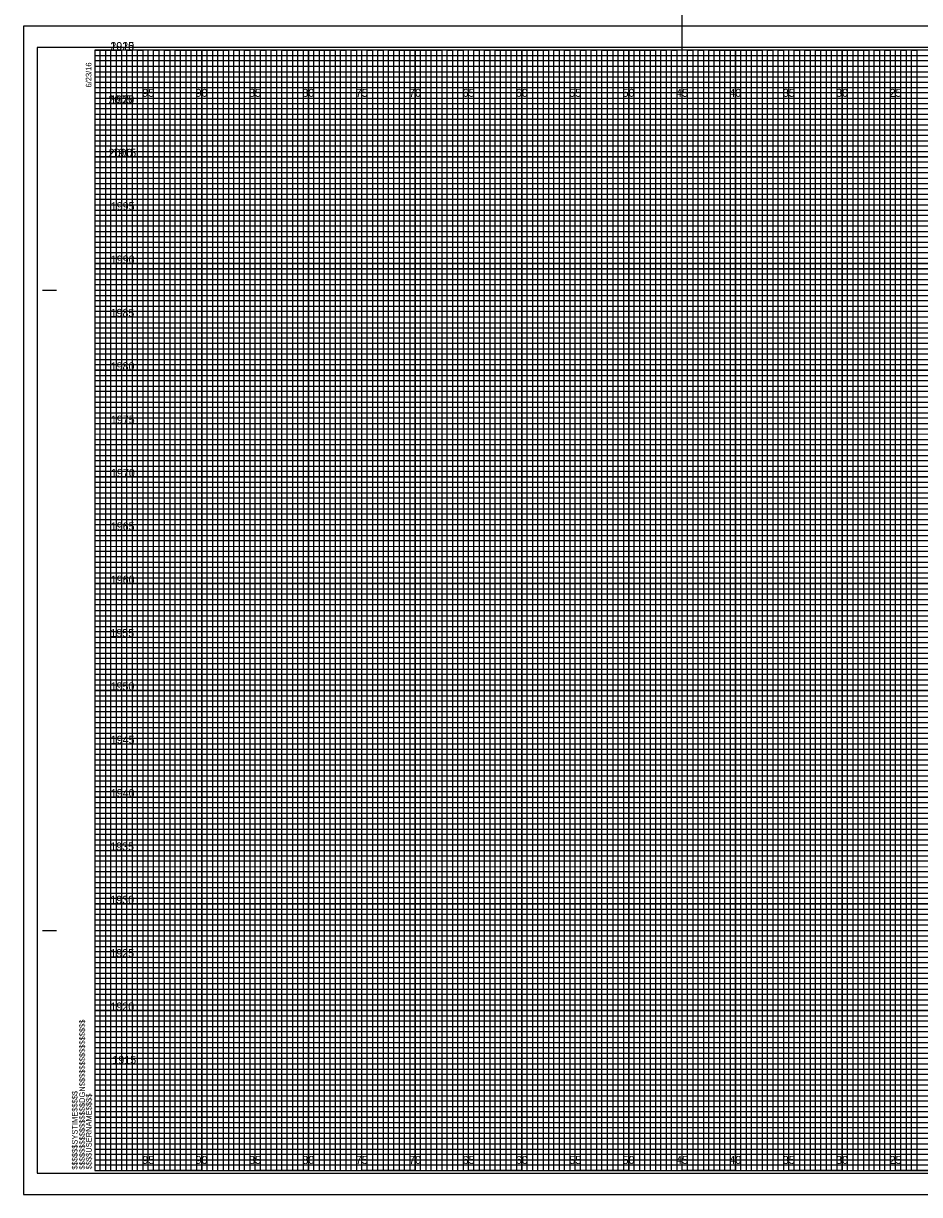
# Model space of a CAD drawing. Extents: x -8289 to 162, y -2 to 23207.
# Drawn here: x -6.7 to 77.2, y 14297.8 to 14407.5 of the extents above; entities that cross this region are included whole.
import ezdxf

# ---------------------------------------------------------------- set-up
doc = ezdxf.new("R2010")
doc.units = 0
for name, color, linetype in [('Prop XS Elevation Labels', 7, 'Continuous'), ('Prop XS Offset Labels', 7, 'Continuous'), ('Scratch_Level_3', 7, 'Continuous'), ('Sheet Cross Section CELL', 7, 'Continuous'), ('Sheet Cross Section Grid Major CELL', 7, 'Continuous'), ('Sheet Cross Section Grid Middle CELL', 7, 'Continuous'), ('Sheet Cross Section Grid Minor 1 CELL', 7, 'Continuous'), ('Sheet Cross Section Grid Minor 2 CELL', 7, 'Continuous'), ('Sheet Cutting Line CELL', 7, 'Continuous'), ('Sheet DOT Grid CELL', 7, 'Continuous'), ('Sheet Plot Border Inside CELL', 7, 'Continuous'), ('Sheet Plot Border Outside CELL', 7, 'Continuous')]:
    doc.layers.add(name, color=color, linetype=linetype)

msp = doc.modelspace()

# ---------------------------------------------------------------- linework, layer by layer
at = {"layer": 'Scratch_Level_3'}
msp.add_line((55, 14391.4), (55, 14858.68), dxfattribs=at)
at = {"layer": 'Sheet Cross Section CELL'}
for p, q in [((-4.9, 14382.5), (-3.65, 14382.5)), ((-4.85, 14382.5), (-3.6, 14382.5)), ((-4.9, 14322.5), (-3.65, 14322.5)), ((-4.85, 14322.5), (-3.6, 14322.5)), ((0, 14300), (0, 14300)), ((0, 14300), (0, 14300)), ((0, 14300), (0, 14300)), ((0, 14300), (0, 14300)), ((0, 14300), (0, 14300)), ((0, 14300), (0, 14300)), ((0, 14300), (0, 14300))]:
    msp.add_line(p, q, dxfattribs=at)
msp.add_lwpolyline([(160, 14405), (0, 14405), (0, 14300), (160, 14300)], close=True, dxfattribs=at)
at = {"layer": 'Sheet Cross Section Grid Major CELL'}
for p, q in [((5, 14405), (0, 14405)), ((5, 14300), (5, 14405)), ((15, 14405), (10, 14405)), ((10, 14405), (10, 14300)), ((15, 14300), (15, 14405)), ((25, 14405), (20, 14405)), ((20, 14405), (20, 14300)), ((25, 14300), (25, 14405)), ((35, 14405), (30, 14405)), ((30, 14405), (30, 14300)), ((35, 14300), (35, 14405)), ((45, 14405), (40, 14405)), ((40, 14405), (40, 14300)), ((45, 14300), (45, 14405)), ((55, 14405), (50, 14405)), ((50, 14405), (50, 14300)), ((55, 14300), (55, 14405)), ((65, 14405), (60, 14405)), ((60, 14405), (60, 14300)), ((65, 14300), (65, 14405)), ((75, 14405), (70, 14405)), ((70, 14405), (70, 14300)), ((75, 14300), (75, 14405)), ((10, 14300), (5, 14300)), ((20, 14300), (15, 14300)), ((30, 14300), (25, 14300)), ((40, 14300), (35, 14300)), ((50, 14300), (45, 14300)), ((60, 14300), (55, 14300)), ((70, 14300), (65, 14300)), ((80, 14300), (75, 14300))]:
    msp.add_line(p, q, dxfattribs=at)
for points in [[(0, 14400), (160, 14400), (160, 14395), (0, 14395)], [(0, 14390), (160, 14390), (160, 14385), (0, 14385)], [(0, 14380), (160, 14380), (160, 14375), (0, 14375)], [(0, 14370), (160, 14370), (160, 14365), (0, 14365)], [(0, 14360), (160, 14360), (160, 14355), (0, 14355)], [(0, 14350), (160, 14350), (160, 14345), (0, 14345)], [(0, 14340), (160, 14340), (160, 14335), (0, 14335)], [(0, 14330), (160, 14330), (160, 14325), (0, 14325)], [(0, 14320), (160, 14320), (160, 14315), (0, 14315)], [(0, 14310), (160, 14310), (160, 14305), (0, 14305)]]:
    msp.add_lwpolyline(points, dxfattribs=at)
at = {"layer": 'Sheet Cross Section Grid Middle CELL'}
for points in [[(0, 14405), (2.5, 14405), (2.5, 14300), (7.5, 14300), (7.5, 14405), (12.5, 14405), (12.5, 14300), (17.5, 14300), (17.5, 14405), (22.5, 14405), (22.5, 14300), (27.5, 14300), (27.5, 14405), (32.5, 14405), (32.5, 14300), (37.5, 14300), (37.5, 14405), (42.5, 14405), (42.5, 14300), (47.5, 14300), (47.5, 14405), (52.5, 14405), (52.5, 14300), (57.5, 14300), (57.5, 14405), (62.5, 14405), (62.5, 14300), (67.5, 14300), (67.5, 14405), (72.5, 14405), (72.5, 14300), (77.5, 14300)], [(0, 14402.5), (137.5, 14402.5)], [(0, 14392.5), (160, 14392.5), (160, 14397.5), (0, 14397.5)], [(0, 14382.5), (160, 14382.5), (160, 14387.5), (0, 14387.5)], [(0, 14372.5), (160, 14372.5), (160, 14377.5), (0, 14377.5)], [(0, 14362.5), (160, 14362.5), (160, 14367.5), (0, 14367.5)], [(0, 14352.5), (160, 14352.5), (160, 14357.5), (0, 14357.5)], [(0, 14342.5), (160, 14342.5), (160, 14347.5), (0, 14347.5)], [(0, 14332.5), (160, 14332.5), (160, 14337.5), (0, 14337.5)], [(0, 14322.5), (160, 14322.5), (160, 14327.5), (0, 14327.5)], [(0, 14312.5), (160, 14312.5), (160, 14317.5), (0, 14317.5)], [(0, 14302.5), (160, 14302.5), (160, 14307.5), (0, 14307.5)]]:
    msp.add_lwpolyline(points, dxfattribs=at)
at = {"layer": 'Sheet Cross Section Grid Minor 1 CELL'}
for p, q in [((0, 14404.5), (130, 14404.5)), ((130, 14403.99), (0, 14403.99)), ((0, 14403.99), (0, 14403.5)), ((0, 14403.5), (130, 14403.5)), ((130, 14402.94), (0, 14402.94)), ((0, 14402.94), (0, 14402)), ((0, 14402), (160, 14402))]:
    msp.add_line(p, q, dxfattribs=at)
for points in [[(0, 14401.5), (135, 14401.5), (160, 14401.5), (160, 14401), (0, 14401)], [(0, 14400.5), (160, 14400.5), (160, 14399.5), (0, 14399.5)], [(0, 14399), (160, 14399), (160, 14398.5), (0, 14398.49)], [(0, 14398), (160, 14398), (160, 14397), (0, 14397)], [(0, 14396.5), (160, 14396.5), (160, 14396), (0, 14396)], [(0, 14395.5), (160, 14395.5), (160, 14394.5), (0, 14394.5)], [(0, 14394), (160, 14394), (160, 14393.5), (0, 14393.5)], [(0, 14393), (160, 14393), (160, 14392), (0, 14392)], [(0, 14391.5), (160, 14391.5), (160, 14391), (0, 14391)], [(0, 14390.5), (160, 14390.5), (160, 14389.5), (0, 14389.5)], [(0, 14389), (160, 14389), (160, 14388.5), (0, 14388.5)], [(0, 14388), (160, 14388), (160, 14386.98), (160, 14386.5), (160, 14386), (0, 14386)], [(0, 14387), (160, 14387), (160, 14386.5), (0, 14386.5)], [(0, 14385.5), (160, 14385.5), (160, 14384.5), (0, 14384.51)], [(0, 14384.51), (160, 14384.5), (160, 14384), (0, 14384)], [(0, 14383.5), (160, 14383.5), (160, 14383), (0, 14383)], [(0, 14382), (160, 14382), (160, 14381.5), (0, 14381.5)], [(0, 14381), (160, 14381), (160, 14380.5), (0, 14380.5)], [(-0.04, 14379.44), (160, 14379.44), (160, 14378.94), (-0.04, 14378.94)], [(0, 14378.5), (160, 14378.5), (160, 14378), (0, 14378)], [(0, 14377), (160, 14377), (160, 14376.5), (0, 14376.5)], [(0, 14376), (160, 14376), (160, 14375.5), (0, 14375.5)], [(0, 14374.5), (160, 14374.5), (160, 14374), (0, 14374)], [(0, 14373.5), (160, 14373.5), (160, 14373), (0, 14373)], [(0, 14372), (160, 14372), (160, 14371.5), (0, 14371.5)], [(0, 14371), (160, 14371), (160, 14370.5), (0, 14370.5)], [(0, 14369.5), (160, 14369.5), (160, 14368.99), (0, 14369)], [(0, 14368.5), (160, 14368.5), (160, 14368), (0, 14368)], [(0, 14367), (160, 14367), (160, 14366.5), (0, 14366.5)], [(0, 14366), (160, 14366), (160, 14365.5), (0, 14365.5)], [(0, 14364.5), (160, 14364.5), (160, 14364), (0, 14364)], [(0, 14363.5), (160, 14363.5), (160, 14363), (0, 14363)], [(0, 14362), (160, 14362), (160, 14361.5), (0, 14361.5)], [(0, 14361), (160, 14361), (160, 14360.5), (0, 14360.5)], [(0, 14359.5), (160, 14359.5), (160, 14359), (0, 14359)], [(0, 14358.5), (160.03, 14358.45), (160, 14358), (0, 14358)], [(0, 14357), (160, 14357), (160, 14356.5), (0, 14356.5)], [(0, 14356), (160, 14356), (160, 14355.5), (0, 14355.5)], [(0, 14354.5), (160, 14354.5), (160, 14354), (0, 14354)], [(0, 14353.5), (160, 14353.5), (160, 14353), (0, 14353)], [(0, 14352), (160, 14352), (160, 14351.5), (0, 14351.5)], [(0, 14351), (160, 14351), (160, 14350.5), (0, 14350.5)], [(0, 14349.5), (160, 14349.5), (160, 14349), (0, 14349)], [(0, 14348.5), (160, 14348.5), (160, 14348), (0, 14348)], [(0, 14347), (160, 14347), (160, 14346.5), (0, 14346.5)], [(0, 14346), (160, 14346), (160, 14345.5), (0, 14345.5)], [(0, 14344.5), (160, 14344.5), (160, 14344), (0, 14344)], [(0, 14343.5), (160, 14343.5), (160, 14343), (0, 14343)], [(0, 14342), (160, 14342), (160, 14341.5), (0, 14341.5)], [(0, 14341), (160, 14341), (160, 14340.5), (0, 14340.5)], [(0, 14339.5), (160, 14339.5), (160, 14338.99), (0, 14339)], [(0, 14338.5), (160, 14338.5), (160, 14338), (0, 14338)], [(0, 14337), (160, 14337), (160, 14336.5), (0, 14336.5)], [(0, 14336), (160, 14336), (160, 14335.5), (0, 14335.5)], [(0, 14334.5), (160, 14334.5), (160, 14334), (0, 14334)], [(0, 14333.5), (160, 14333.5), (160, 14333), (0, 14333)], [(0, 14332), (160, 14332), (160, 14331.5), (0, 14331.5)], [(0, 14331), (160, 14331), (160, 14330.5), (0, 14330.5)], [(0, 14329.5), (160, 14329.5), (160, 14329), (0, 14329)], [(0, 14328.5), (160.03, 14328.45), (160, 14328), (0, 14328)], [(0, 14327), (160, 14327), (160, 14326.5), (0, 14326.5)], [(0, 14326), (160, 14326), (160, 14325.5), (0, 14325.5)], [(0, 14324.5), (160, 14324.5), (160, 14324), (0, 14324)], [(0, 14323.5), (160, 14323.5), (160, 14323), (0, 14323)], [(0, 14322), (160, 14322), (160, 14321.5), (0, 14321.5)], [(0, 14321), (160, 14321), (160, 14320.5), (0, 14320.5)], [(0, 14319.5), (160, 14319.5), (160, 14319), (0, 14319)], [(0, 14318.5), (160, 14318.5), (160, 14318), (0, 14318)], [(0, 14317), (160, 14317), (160, 14316.5), (0, 14316.5)], [(0, 14316), (160, 14316), (160, 14315.5), (0, 14315.5)], [(0, 14314.5), (160, 14314.5), (160, 14314), (0, 14314)], [(0, 14313.5), (160, 14313.5), (160, 14313), (0, 14313)], [(0, 14312), (160, 14312), (160, 14311.5), (0, 14311.5)], [(0, 14311), (160, 14311), (160, 14310.5), (0, 14310.5)], [(0, 14309.5), (160, 14309.5), (160, 14309), (0, 14309)], [(0, 14308.5), (160, 14308.5), (160, 14308), (0, 14308)], [(0, 14307), (160, 14307), (160, 14306.5), (0, 14306.5)], [(0, 14306), (160, 14306), (160, 14305.5), (0, 14305.5)], [(0, 14304.5), (160, 14304.5), (160, 14304), (0, 14304)], [(0, 14303.5), (160, 14303.5), (160, 14303), (0, 14303)], [(0, 14302), (160, 14302), (160, 14301.5), (0, 14301.5)], [(0, 14301), (160, 14301), (160, 14300.5), (0, 14300.5)]]:
    msp.add_lwpolyline(points, dxfattribs=at)
at = {"layer": 'Sheet Cross Section Grid Minor 2 CELL'}
for points in [[(0, 14300), (0.5, 14300), (0.5, 14405), (1, 14405), (1, 14300)], [(1, 14300), (1.5, 14300), (1.5, 14405), (2, 14405), (2, 14300)], [(2.5, 14300), (3, 14300), (3, 14405), (3.5, 14405), (3.5, 14300)], [(3.5, 14300), (4, 14300), (4, 14405), (4.5, 14405), (4.5, 14300)], [(5, 14300), (5.5, 14300), (5.5, 14405), (6, 14405), (6, 14300)], [(6, 14300), (6.5, 14300), (6.5, 14405), (7, 14405), (7, 14300)], [(7.5, 14300), (8, 14300), (8, 14405), (8.5, 14405), (8.5, 14300)], [(8.5, 14300), (9, 14300), (9, 14405), (9.5, 14405), (9.5, 14300)], [(10, 14300), (10.5, 14300), (10.5, 14405), (11, 14405), (11, 14300)], [(11, 14300), (11.5, 14300), (11.5, 14405), (12, 14405), (12, 14300)], [(12.5, 14300), (13, 14300), (13, 14405), (13.5, 14405), (13.5, 14300)], [(13.5, 14300), (14, 14300), (14, 14405), (14.5, 14405), (14.5, 14300)], [(15, 14300), (15.5, 14300), (15.5, 14405), (16, 14405), (16, 14300)], [(16, 14300), (16.5, 14300), (16.5, 14405), (17, 14405), (17, 14300)], [(17.5, 14300), (18, 14300), (18, 14405), (18.5, 14405), (18.5, 14300)], [(18.5, 14300), (19, 14300), (19, 14405), (19.5, 14405), (19.5, 14300)], [(20, 14300), (20.5, 14300), (20.5, 14405), (21, 14405), (21, 14300)], [(21, 14300), (21.5, 14300), (21.5, 14405), (22, 14405), (22, 14300)], [(22.5, 14300), (23, 14300), (23, 14405), (23.5, 14405), (23.5, 14300)], [(23.5, 14300), (24, 14300), (24, 14405), (24.5, 14405), (24.5, 14300)], [(25, 14300), (25.5, 14300), (25.5, 14405), (26, 14405), (26, 14300)], [(26, 14300), (26.5, 14300), (26.5, 14405), (27, 14405), (27, 14300)], [(27.5, 14300), (28, 14300), (28, 14405), (28.5, 14405), (28.5, 14300)], [(28.5, 14300), (29, 14300), (29, 14405), (29.5, 14405), (29.5, 14300)], [(30, 14300), (30.5, 14300), (30.5, 14405), (31, 14405), (31, 14300)], [(31, 14300), (31.5, 14300), (31.5, 14405), (32, 14405), (32, 14300)], [(32.5, 14300), (33, 14300), (33, 14405), (33.5, 14405), (33.5, 14300)], [(33.5, 14300), (34, 14300), (34, 14405), (34.5, 14405), (34.5, 14300)], [(35, 14300), (35.5, 14300), (35.5, 14405), (36, 14405), (36, 14300)], [(36, 14300), (36.5, 14300), (36.5, 14405), (37, 14405), (37, 14300)], [(37.5, 14300), (38, 14300), (38, 14405), (38.5, 14405), (38.5, 14300)], [(38.5, 14300), (39, 14300), (39, 14405), (39.5, 14405), (39.5, 14300)], [(40, 14300), (40.5, 14300), (40.5, 14405), (41, 14405), (41, 14300)], [(41, 14300), (41.5, 14300), (41.5, 14405), (42, 14405), (42, 14300)], [(42.5, 14300), (43, 14300), (43, 14405), (43.5, 14405), (43.5, 14300)], [(43.5, 14300), (44, 14300), (44, 14405), (44.5, 14405), (44.5, 14300)], [(45, 14300), (45.5, 14300), (45.5, 14405), (46, 14405), (46, 14300)], [(46, 14300), (46.5, 14300), (46.5, 14405), (47, 14405), (47, 14300)], [(47.5, 14300), (48, 14300), (48, 14405), (48.5, 14405), (48.5, 14300)], [(48.5, 14300), (49, 14300), (49, 14405), (49.5, 14405), (49.5, 14300)], [(50, 14300), (50.5, 14300), (50.5, 14405), (51, 14405), (51, 14300)], [(51, 14300), (51.5, 14300), (51.5, 14405), (52, 14405), (52, 14300)], [(52.5, 14300), (53, 14300), (53, 14405), (53.5, 14405), (53.5, 14300)], [(53.5, 14300), (54, 14300), (54, 14405), (54.5, 14405), (54.5, 14300)], [(55, 14300), (55.5, 14300), (55.5, 14405), (56, 14405), (56, 14300)], [(56, 14300), (56.5, 14300), (56.5, 14405), (57, 14405), (57, 14300)], [(57.5, 14300), (58, 14300), (58, 14405), (58.5, 14405), (58.5, 14300)], [(58.5, 14300), (59, 14300), (59, 14405), (59.5, 14405), (59.5, 14300)], [(60, 14300), (60.5, 14300), (60.5, 14405), (61, 14405), (61, 14300)], [(61, 14300), (61.5, 14300), (61.5, 14405), (62, 14405), (62, 14300)], [(62.5, 14300), (63, 14300), (63, 14405), (63.5, 14405), (63.5, 14300)], [(63.5, 14300), (64, 14300), (64, 14405), (64.5, 14405), (64.5, 14300)], [(65, 14300), (65.5, 14300), (65.5, 14405), (66, 14405), (66, 14300)], [(66, 14300), (66.5, 14300), (66.5, 14405), (67, 14405), (67, 14300)], [(67.5, 14300), (68, 14300), (68, 14405), (68.5, 14405), (68.5, 14300)], [(68.5, 14300), (69, 14300), (69, 14405), (69.5, 14405), (69.5, 14300)], [(70, 14300), (70.5, 14300), (70.5, 14405), (71, 14405), (71, 14300)], [(71, 14300), (71.5, 14300), (71.5, 14405), (72, 14405), (72, 14300)], [(72.5, 14300), (73, 14300), (73, 14405), (73.5, 14405), (73.5, 14300)], [(73.5, 14300), (74, 14300), (74, 14405), (74.5, 14405), (74.5, 14300)], [(75, 14300), (75.5, 14300), (75.5, 14405), (76, 14405), (76, 14300)], [(76, 14300), (76.5, 14300), (76.5, 14405), (77, 14405), (77, 14300)]]:
    msp.add_lwpolyline(points, dxfattribs=at)
at = {"layer": 'Sheet Cutting Line CELL'}
for p, q in [((161.65, 14407.25), (-6.7, 14407.25)), ((-6.7, 14407.25), (-6.7, 14297.75)), ((-6.7, 14297.75), (161.65, 14297.75))]:
    msp.add_line(p, q, dxfattribs=at)
at = {"layer": 'Sheet DOT Grid CELL'}
for p, q in [((5, 14300), (5, 14405)), ((10, 14300), (10, 14405)), ((15, 14300), (15, 14405)), ((20, 14300), (20, 14405)), ((25, 14300), (25, 14405)), ((30, 14300), (30, 14405)), ((35, 14300), (35, 14405)), ((40, 14300), (40, 14405)), ((45, 14300), (45, 14405)), ((50, 14300), (50, 14405)), ((55, 14300), (55, 14405)), ((60, 14300), (60, 14405)), ((65, 14300), (65, 14405)), ((70, 14300), (70, 14405)), ((75, 14300), (75, 14405)), ((0, 14400), (160, 14400)), ((0, 14395), (160, 14395)), ((0, 14390), (160, 14390)), ((0, 14385), (160, 14385)), ((0, 14380), (160, 14380)), ((0, 14375), (160, 14375)), ((0, 14370), (160, 14370)), ((0, 14365), (160, 14365)), ((0, 14360), (160, 14360)), ((0, 14355), (160, 14355)), ((0, 14350), (160, 14350)), ((0, 14345), (160, 14345)), ((0, 14340), (160, 14340)), ((0, 14335), (160, 14335)), ((0, 14330), (160, 14330)), ((0, 14325), (160, 14325)), ((0, 14320), (160, 14320)), ((0, 14315), (160, 14315)), ((0, 14310), (160, 14310)), ((0, 14305), (160, 14305))]:
    msp.add_line(p, q, dxfattribs=at)
at = {"layer": 'Sheet Plot Border Inside CELL'}
msp.add_lwpolyline([(-5.4, 14299.75), (161.2, 14299.75), (161.2, 14405.25), (-5.4, 14405.25)], close=True, dxfattribs=at)
at = {"layer": 'Sheet Plot Border Outside CELL'}
msp.add_lwpolyline([(-6.7, 14297.75), (161.65, 14297.75), (161.65, 14407.25), (-6.7, 14407.25)], close=True, dxfattribs=at)

# ---------------------------------------------------------------- texts
at = {"layer": 'Prop XS Elevation Labels'}
for s, p in [('2010', (1.44, 14405)), ('1925', (1.44, 14405)), ('2005', (1.26, 14400)), ('1920', (1.45, 14400)), ('2000', (1.27, 14395)), ('1915', (1.63, 14395)), ('1995', (1.48, 14390)), ('1990', (1.48, 14385)), ('1985', (1.46, 14380)), ('1980', (1.47, 14375)), ('1975', (1.49, 14370)), ('1970', (1.5, 14365)), ('1965', (1.48, 14360)), ('1960', (1.48, 14355)), ('1955', (1.45, 14350)), ('1950', (1.46, 14345)), ('1945', (1.48, 14340)), ('1940', (1.48, 14335)), ('1935', (1.43, 14330)), ('1930', (1.44, 14325)), ('1925', (1.44, 14320)), ('1920', (1.45, 14315)), ('1915', (1.63, 14310))]:
    msp.add_text(s, height=0.75, dxfattribs=at).set_placement(p)
at = {"layer": 'Prop XS Offset Labels'}
for s, p in [('95', (4.44, 14400.62)), ('90', (9.43, 14400.62)), ('85', (14.44, 14400.62)), ('80', (19.43, 14400.62)), ('75', (24.44, 14400.62)), ('70', (29.43, 14400.62)), ('65', (34.44, 14400.62)), ('60', (39.43, 14400.62)), ('55', (44.44, 14400.62)), ('50', (49.43, 14400.62)), ('45', (54.44, 14400.62)), ('40', (59.43, 14400.62)), ('35', (64.44, 14400.62)), ('30', (69.43, 14400.62)), ('25', (74.44, 14400.62)), ('95', (4.44, 14300.62)), ('90', (9.43, 14300.62)), ('85', (14.44, 14300.62)), ('80', (19.43, 14300.62)), ('75', (24.44, 14300.62)), ('70', (29.43, 14300.62)), ('65', (34.44, 14300.62)), ('60', (39.43, 14300.62)), ('55', (44.44, 14300.62)), ('50', (49.43, 14300.62)), ('45', (54.44, 14300.62)), ('40', (59.43, 14300.62)), ('35', (64.44, 14300.62)), ('30', (69.43, 14300.62)), ('25', (74.44, 14300.62))]:
    msp.add_text(s, height=0.75, dxfattribs=at).set_placement(p)
at = {"layer": 'Sheet Cross Section CELL'}
for s, p in [('6/23/16', (-0.33, 14401.5)), ('$$$$$$$$$$$$$$$$DGN$$$$$$$$$$$$$$$$', (-0.94, 14300.09)), ('$$$$$$SYSTIME$$$$$', (-1.63, 14300.09)), ('$$$$USERNAME$$$$', (-0.31, 14300.11))]:
    msp.add_text(s, height=0.525, rotation=90, dxfattribs=at).set_placement(p)

doc.saveas('drawing.dxf')
